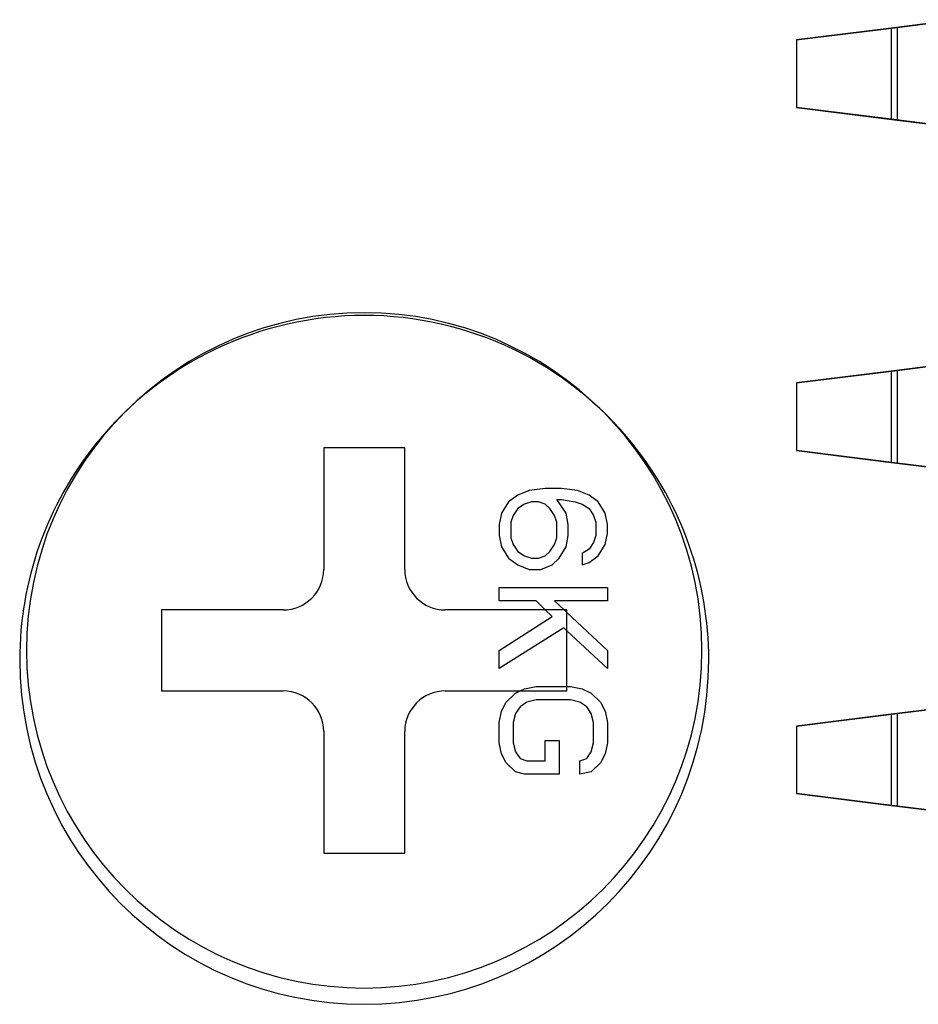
# Model space of a CAD drawing. Header units: millimetres. Extents: x 0 to 1524, y 0 to 1016.
# Tile 283 of 352: x 1385 to 1392, y 393 to 400. Entities that reach past the tile are written whole.
import ezdxf

# ---------------------------------------------------------------- set-up
doc = ezdxf.new("R2010")
doc.units = ezdxf.units.MM
doc.header["$LTSCALE"] = 83.82
doc.layers.get('0').update_dxf_attribs({"linetype": 'CONTINUOUS'})
doc.layers.add('02___PRT_ALL_AXES', color=7, linetype='CONTINUOUS')
doc.layers.add('03___PRT_ALL_CURVES', color=7, linetype='CONTINUOUS')

msp = doc.modelspace()

# ---------------------------------------------------------------- linework, layer by layer
at = {"color": 6, "linetype": 'CONTINUOUS'}
for p, q in [((1392.1654, 399.9467), (1391.6654, 399.8842)), ((1391.6654, 399.8842), (1392.1654, 399.9467)), ((1392.1654, 399.9467), (1391.6654, 399.8842)), ((1391.6654, 399.8842), (1392.1654, 399.9467)), ((1392.1654, 399.9467), (1391.6654, 399.8842)), ((1391.6654, 399.8842), (1392.1654, 399.9467)), ((1392.1654, 399.9467), (1391.6654, 399.8842)), ((1391.6654, 399.8842), (1392.1654, 399.9467)), ((1391.7093, 399.8896), (1392.1654, 399.9467)), ((1392.1654, 399.9467), (1391.7093, 399.8896)), ((1391.7093, 399.8896), (1392.1654, 399.9467)), ((1392.1654, 399.9467), (1391.7093, 399.8896)), ((1391.7093, 399.8896), (1392.1654, 399.9467)), ((1392.1654, 399.9467), (1391.7093, 399.8896)), ((1391.7093, 399.8896), (1392.1654, 399.9467)), ((1392.1654, 399.9467), (1391.7093, 399.8896)), ((1391.7093, 399.8896), (1390.9654, 399.7967)), ((1390.9654, 399.7967), (1391.7093, 399.8896)), ((1391.7093, 399.8896), (1390.9654, 399.7967)), ((1390.9654, 399.7967), (1391.7093, 399.8896)), ((1391.7093, 399.8896), (1390.9654, 399.7967)), ((1390.9654, 399.7967), (1391.7093, 399.8896)), ((1391.7093, 399.8896), (1390.9654, 399.7967)), ((1390.9654, 399.7967), (1391.7093, 399.8896)), ((1390.9654, 399.7967), (1391.6654, 399.8842)), ((1391.6654, 399.8842), (1390.9654, 399.7967)), ((1390.9654, 399.7967), (1391.6654, 399.8842)), ((1391.6654, 399.8842), (1390.9654, 399.7967)), ((1390.9654, 399.7967), (1391.6654, 399.8842)), ((1391.6654, 399.8842), (1390.9654, 399.7967)), ((1390.9654, 399.7967), (1391.6654, 399.8842)), ((1391.6654, 399.8842), (1390.9654, 399.7967)), ((1391.6654, 399.8842), (1391.6654, 399.2092)), ((1391.6654, 399.8842), (1391.6654, 399.2092)), ((1391.6654, 399.8842), (1391.6654, 399.2092)), ((1391.6654, 399.8842), (1391.6654, 399.2092)), ((1391.6654, 399.8842), (1391.6654, 399.2092)), ((1391.6654, 399.8842), (1391.6654, 399.2092)), ((1391.6654, 399.8842), (1391.6654, 399.2092)), ((1391.6654, 399.8842), (1391.6654, 399.2092)), ((1391.7093, 399.8896), (1391.7093, 399.2037)), ((1391.7093, 399.8896), (1391.7093, 399.2037)), ((1391.7093, 399.8896), (1391.7093, 399.2037)), ((1391.7093, 399.8896), (1391.7093, 399.2037)), ((1391.7093, 399.8896), (1391.7093, 399.2037)), ((1391.7093, 399.8896), (1391.7093, 399.2037)), ((1391.7093, 399.8896), (1391.7093, 399.2037)), ((1391.7093, 399.8896), (1391.7093, 399.2037)), ((1390.9654, 399.7967), (1390.9654, 399.2967)), ((1390.9654, 399.7967), (1390.9654, 399.2967)), ((1390.9654, 399.7967), (1390.9654, 399.2967)), ((1390.9654, 399.7967), (1390.9654, 399.2967)), ((1390.9654, 399.7967), (1390.9654, 399.2967)), ((1390.9654, 399.7967), (1390.9654, 399.2967)), ((1390.9654, 399.7967), (1390.9654, 399.2967)), ((1390.9654, 399.7967), (1390.9654, 399.2967)), ((1390.9654, 399.7967), (1390.9654, 399.2967)), ((1390.9654, 399.7967), (1390.9654, 399.2967)), ((1390.9654, 399.7967), (1390.9654, 399.2967)), ((1390.9654, 399.7967), (1390.9654, 399.2967)), ((1390.9654, 399.7967), (1390.9654, 399.2967)), ((1390.9654, 399.7967), (1390.9654, 399.2967)), ((1390.9654, 399.7967), (1390.9654, 399.2967)), ((1390.9654, 399.7967), (1390.9654, 399.2967)), ((1391.6654, 399.2092), (1390.9654, 399.2967)), ((1390.9654, 399.2967), (1391.7093, 399.2037)), ((1391.7093, 399.2037), (1390.9654, 399.2967)), ((1390.9654, 399.2967), (1391.6654, 399.2092)), ((1391.6654, 399.2092), (1390.9654, 399.2967)), ((1390.9654, 399.2967), (1391.7093, 399.2037)), ((1391.7093, 399.2037), (1390.9654, 399.2967)), ((1390.9654, 399.2967), (1391.6654, 399.2092)), ((1391.6654, 399.2092), (1390.9654, 399.2967)), ((1390.9654, 399.2967), (1391.7093, 399.2037)), ((1391.7093, 399.2037), (1390.9654, 399.2967)), ((1390.9654, 399.2967), (1391.6654, 399.2092)), ((1391.6654, 399.2092), (1390.9654, 399.2967)), ((1390.9654, 399.2967), (1391.7093, 399.2037)), ((1391.7093, 399.2037), (1390.9654, 399.2967)), ((1390.9654, 399.2967), (1391.6654, 399.2092)), ((1391.6654, 399.2092), (1392.1654, 399.1467)), ((1392.1654, 399.1467), (1391.6654, 399.2092)), ((1391.6654, 399.2092), (1392.1654, 399.1467)), ((1392.1654, 399.1467), (1391.6654, 399.2092)), ((1391.6654, 399.2092), (1392.1654, 399.1467)), ((1392.1654, 399.1467), (1391.6654, 399.2092)), ((1391.6654, 399.2092), (1392.1654, 399.1467)), ((1392.1654, 399.1467), (1391.6654, 399.2092)), ((1392.1654, 399.1467), (1391.7093, 399.2037)), ((1391.7093, 399.2037), (1392.1654, 399.1467)), ((1392.1654, 399.1467), (1391.7093, 399.2037)), ((1391.7093, 399.2037), (1392.1654, 399.1467)), ((1392.1654, 399.1467), (1391.7093, 399.2037)), ((1391.7093, 399.2037), (1392.1654, 399.1467)), ((1392.1654, 399.1467), (1391.7093, 399.2037)), ((1391.7093, 399.2037), (1392.1654, 399.1467)), ((1391.6654, 397.3442), (1392.1654, 397.4067)), ((1392.1654, 397.4067), (1391.6654, 397.3442)), ((1391.6654, 397.3442), (1392.1654, 397.4067)), ((1392.1654, 397.4067), (1391.6654, 397.3442)), ((1391.6654, 397.3442), (1392.1654, 397.4067)), ((1392.1654, 397.4067), (1391.6654, 397.3442)), ((1391.6654, 397.3442), (1392.1654, 397.4067)), ((1392.1654, 397.4067), (1391.6654, 397.3442)), ((1392.1654, 397.4067), (1391.7093, 397.3496)), ((1391.7093, 397.3496), (1392.1654, 397.4067)), ((1392.1654, 397.4067), (1391.7093, 397.3496)), ((1391.7093, 397.3496), (1392.1654, 397.4067)), ((1392.1654, 397.4067), (1391.7093, 397.3496)), ((1391.7093, 397.3496), (1392.1654, 397.4067)), ((1392.1654, 397.4067), (1391.7093, 397.3496)), ((1391.7093, 397.3496), (1392.1654, 397.4067)), ((1390.9654, 397.2567), (1391.7093, 397.3496)), ((1391.7093, 397.3496), (1390.9654, 397.2567)), ((1390.9654, 397.2567), (1391.7093, 397.3496)), ((1391.7093, 397.3496), (1390.9654, 397.2567)), ((1390.9654, 397.2567), (1391.7093, 397.3496)), ((1391.7093, 397.3496), (1390.9654, 397.2567)), ((1390.9654, 397.2567), (1391.7093, 397.3496)), ((1391.7093, 397.3496), (1390.9654, 397.2567)), ((1391.6654, 397.3442), (1390.9654, 397.2567)), ((1390.9654, 397.2567), (1391.6654, 397.3442)), ((1391.6654, 397.3442), (1390.9654, 397.2567)), ((1390.9654, 397.2567), (1391.6654, 397.3442)), ((1391.6654, 397.3442), (1390.9654, 397.2567)), ((1390.9654, 397.2567), (1391.6654, 397.3442)), ((1391.6654, 397.3442), (1390.9654, 397.2567)), ((1390.9654, 397.2567), (1391.6654, 397.3442)), ((1391.6654, 397.3442), (1391.6654, 396.6692)), ((1391.6654, 397.3442), (1391.6654, 396.6692)), ((1391.6654, 397.3442), (1391.6654, 396.6692)), ((1391.6654, 397.3442), (1391.6654, 396.6692)), ((1391.6654, 397.3442), (1391.6654, 396.6692)), ((1391.6654, 397.3442), (1391.6654, 396.6692)), ((1391.6654, 397.3442), (1391.6654, 396.6692)), ((1391.6654, 397.3442), (1391.6654, 396.6692)), ((1391.7093, 397.3496), (1391.7093, 396.6637)), ((1391.7093, 397.3496), (1391.7093, 396.6637)), ((1391.7093, 397.3496), (1391.7093, 396.6637)), ((1391.7093, 397.3496), (1391.7093, 396.6637)), ((1391.7093, 397.3496), (1391.7093, 396.6637)), ((1391.7093, 397.3496), (1391.7093, 396.6637)), ((1391.7093, 397.3496), (1391.7093, 396.6637)), ((1391.7093, 397.3496), (1391.7093, 396.6637)), ((1390.9654, 397.2567), (1390.9654, 396.7567)), ((1390.9654, 397.2567), (1390.9654, 396.7567)), ((1390.9654, 397.2567), (1390.9654, 396.7567)), ((1390.9654, 397.2567), (1390.9654, 396.7567)), ((1390.9654, 397.2567), (1390.9654, 396.7567)), ((1390.9654, 397.2567), (1390.9654, 396.7567)), ((1390.9654, 397.2567), (1390.9654, 396.7567)), ((1390.9654, 397.2567), (1390.9654, 396.7567)), ((1390.9654, 397.2567), (1390.9654, 396.7567)), ((1390.9654, 397.2567), (1390.9654, 396.7567)), ((1390.9654, 397.2567), (1390.9654, 396.7567)), ((1390.9654, 397.2567), (1390.9654, 396.7567)), ((1390.9654, 397.2567), (1390.9654, 396.7567)), ((1390.9654, 397.2567), (1390.9654, 396.7567)), ((1390.9654, 397.2567), (1390.9654, 396.7567)), ((1390.9654, 397.2567), (1390.9654, 396.7567)), ((1391.7093, 396.6637), (1390.9654, 396.7567)), ((1390.9654, 396.7567), (1391.6654, 396.6692)), ((1390.9654, 396.7567), (1391.7093, 396.6637)), ((1391.6654, 396.6692), (1390.9654, 396.7567)), ((1391.7093, 396.6637), (1390.9654, 396.7567)), ((1390.9654, 396.7567), (1391.6654, 396.6692)), ((1390.9654, 396.7567), (1391.7093, 396.6637)), ((1391.6654, 396.6692), (1390.9654, 396.7567)), ((1391.7093, 396.6637), (1390.9654, 396.7567)), ((1390.9654, 396.7567), (1391.6654, 396.6692)), ((1390.9654, 396.7567), (1391.7093, 396.6637)), ((1391.6654, 396.6692), (1390.9654, 396.7567)), ((1391.7093, 396.6637), (1390.9654, 396.7567)), ((1390.9654, 396.7567), (1391.6654, 396.6692)), ((1390.9654, 396.7567), (1391.7093, 396.6637)), ((1391.6654, 396.6692), (1390.9654, 396.7567)), ((1392.1654, 396.6067), (1391.6654, 396.6692)), ((1391.6654, 396.6692), (1392.1654, 396.6067)), ((1392.1654, 396.6067), (1391.6654, 396.6692)), ((1391.6654, 396.6692), (1392.1654, 396.6067)), ((1392.1654, 396.6067), (1391.6654, 396.6692)), ((1391.6654, 396.6692), (1392.1654, 396.6067)), ((1392.1654, 396.6067), (1391.6654, 396.6692)), ((1391.6654, 396.6692), (1392.1654, 396.6067)), ((1391.7093, 396.6637), (1392.1654, 396.6067)), ((1392.1654, 396.6067), (1391.7093, 396.6637)), ((1391.7093, 396.6637), (1392.1654, 396.6067)), ((1392.1654, 396.6067), (1391.7093, 396.6637)), ((1391.7093, 396.6637), (1392.1654, 396.6067)), ((1392.1654, 396.6067), (1391.7093, 396.6637)), ((1391.7093, 396.6637), (1392.1654, 396.6067)), ((1392.1654, 396.6067), (1391.7093, 396.6637)), ((1392.1654, 394.8667), (1391.6654, 394.8042)), ((1391.6654, 394.8042), (1392.1654, 394.8667)), ((1392.1654, 394.8667), (1391.6654, 394.8042)), ((1391.6654, 394.8042), (1392.1654, 394.8667)), ((1392.1654, 394.8667), (1391.6654, 394.8042)), ((1391.6654, 394.8042), (1392.1654, 394.8667)), ((1392.1654, 394.8667), (1391.6654, 394.8042)), ((1391.6654, 394.8042), (1392.1654, 394.8667)), ((1391.7093, 394.8096), (1392.1654, 394.8667)), ((1392.1654, 394.8667), (1391.7093, 394.8096)), ((1391.7093, 394.8096), (1392.1654, 394.8667)), ((1392.1654, 394.8667), (1391.7093, 394.8096)), ((1391.7093, 394.8096), (1392.1654, 394.8667)), ((1392.1654, 394.8667), (1391.7093, 394.8096)), ((1391.7093, 394.8096), (1392.1654, 394.8667)), ((1392.1654, 394.8667), (1391.7093, 394.8096)), ((1391.7093, 394.8096), (1390.9654, 394.7167)), ((1390.9654, 394.7167), (1391.7093, 394.8096)), ((1391.7093, 394.8096), (1390.9654, 394.7167)), ((1390.9654, 394.7167), (1391.7093, 394.8096)), ((1391.7093, 394.8096), (1390.9654, 394.7167)), ((1390.9654, 394.7167), (1391.7093, 394.8096)), ((1391.7093, 394.8096), (1390.9654, 394.7167)), ((1390.9654, 394.7167), (1391.7093, 394.8096)), ((1390.9654, 394.7167), (1391.6654, 394.8042)), ((1391.6654, 394.8042), (1390.9654, 394.7167)), ((1390.9654, 394.7167), (1391.6654, 394.8042)), ((1391.6654, 394.8042), (1390.9654, 394.7167)), ((1390.9654, 394.7167), (1391.6654, 394.8042)), ((1391.6654, 394.8042), (1390.9654, 394.7167)), ((1390.9654, 394.7167), (1391.6654, 394.8042)), ((1391.6654, 394.8042), (1390.9654, 394.7167)), ((1391.6654, 394.8042), (1391.6654, 394.1292)), ((1391.6654, 394.8042), (1391.6654, 394.1292)), ((1391.6654, 394.8042), (1391.6654, 394.1292)), ((1391.6654, 394.8042), (1391.6654, 394.1292)), ((1391.6654, 394.8042), (1391.6654, 394.1292)), ((1391.6654, 394.8042), (1391.6654, 394.1292)), ((1391.6654, 394.8042), (1391.6654, 394.1292)), ((1391.6654, 394.8042), (1391.6654, 394.1292)), ((1391.7093, 394.8096), (1391.7093, 394.1237)), ((1391.7093, 394.8096), (1391.7093, 394.1237)), ((1391.7093, 394.8096), (1391.7093, 394.1237)), ((1391.7093, 394.8096), (1391.7093, 394.1237)), ((1391.7093, 394.8096), (1391.7093, 394.1237)), ((1391.7093, 394.8096), (1391.7093, 394.1237)), ((1391.7093, 394.8096), (1391.7093, 394.1237)), ((1391.7093, 394.8096), (1391.7093, 394.1237)), ((1390.9654, 394.7167), (1390.9654, 394.2167)), ((1390.9654, 394.7167), (1390.9654, 394.2167)), ((1390.9654, 394.7167), (1390.9654, 394.2167)), ((1390.9654, 394.7167), (1390.9654, 394.2167)), ((1390.9654, 394.7167), (1390.9654, 394.2167)), ((1390.9654, 394.7167), (1390.9654, 394.2167)), ((1390.9654, 394.7167), (1390.9654, 394.2167)), ((1390.9654, 394.7167), (1390.9654, 394.2167)), ((1390.9654, 394.7167), (1390.9654, 394.2167)), ((1390.9654, 394.7167), (1390.9654, 394.2167)), ((1390.9654, 394.7167), (1390.9654, 394.2167)), ((1390.9654, 394.7167), (1390.9654, 394.2167)), ((1390.9654, 394.7167), (1390.9654, 394.2167)), ((1390.9654, 394.7167), (1390.9654, 394.2167)), ((1390.9654, 394.7167), (1390.9654, 394.2167)), ((1390.9654, 394.7167), (1390.9654, 394.2167)), ((1391.6654, 394.1292), (1390.9654, 394.2167)), ((1390.9654, 394.2167), (1391.7093, 394.1237)), ((1391.7093, 394.1237), (1390.9654, 394.2167)), ((1390.9654, 394.2167), (1391.6654, 394.1292)), ((1391.6654, 394.1292), (1390.9654, 394.2167)), ((1390.9654, 394.2167), (1391.7093, 394.1237)), ((1391.7093, 394.1237), (1390.9654, 394.2167)), ((1390.9654, 394.2167), (1391.6654, 394.1292)), ((1391.6654, 394.1292), (1390.9654, 394.2167)), ((1390.9654, 394.2167), (1391.7093, 394.1237)), ((1391.7093, 394.1237), (1390.9654, 394.2167)), ((1390.9654, 394.2167), (1391.6654, 394.1292)), ((1391.6654, 394.1292), (1390.9654, 394.2167)), ((1390.9654, 394.2167), (1391.7093, 394.1237)), ((1391.7093, 394.1237), (1390.9654, 394.2167)), ((1390.9654, 394.2167), (1391.6654, 394.1292)), ((1391.6654, 394.1292), (1392.1654, 394.0667)), ((1392.1654, 394.0667), (1391.6654, 394.1292)), ((1391.6654, 394.1292), (1392.1654, 394.0667)), ((1392.1654, 394.0667), (1391.6654, 394.1292)), ((1391.6654, 394.1292), (1392.1654, 394.0667)), ((1392.1654, 394.0667), (1391.6654, 394.1292)), ((1391.6654, 394.1292), (1392.1654, 394.0667)), ((1392.1654, 394.0667), (1391.6654, 394.1292)), ((1392.1654, 394.0667), (1391.7093, 394.1237)), ((1391.7093, 394.1237), (1392.1654, 394.0667)), ((1392.1654, 394.0667), (1391.7093, 394.1237)), ((1391.7093, 394.1237), (1392.1654, 394.0667)), ((1392.1654, 394.0667), (1391.7093, 394.1237)), ((1391.7093, 394.1237), (1392.1654, 394.0667)), ((1392.1654, 394.0667), (1391.7093, 394.1237)), ((1391.7093, 394.1237), (1392.1654, 394.0667))]:
    msp.add_line(p, q, dxfattribs=at)
at = {"color": 7, "linetype": 'CONTINUOUS'}
for p, q in [((1388.0654, 396.7767), (1387.4654, 396.7767)), ((1387.4654, 396.7767), (1387.4654, 395.8767)), ((1388.0654, 395.8767), (1388.0654, 396.7767)), ((1387.1654, 395.5767), (1386.2654, 395.5767)), ((1386.2654, 395.5767), (1386.2654, 394.9767)), ((1389.2654, 395.5767), (1388.3654, 395.5767)), ((1389.2654, 394.9767), (1389.2654, 395.5767)), ((1386.2654, 394.9767), (1387.1654, 394.9767)), ((1388.3654, 394.9767), (1389.2654, 394.9767)), ((1387.4654, 394.6767), (1387.4654, 393.7767)), ((1388.0654, 393.7767), (1388.0654, 394.6767)), ((1387.4654, 393.7767), (1388.0654, 393.7767))]:
    msp.add_line(p, q, dxfattribs=at)
for centre, radius, start, end in [((1387.7654, 395.2067), 2.5502, 90.00021, 141.16993), ((1387.7654, 395.2067), 2.5502, 38.78804, 90.00021), ((1387.7654, 395.2067), 2.5502, 141.16993, 180), ((1387.7654, 395.2067), 2.5502, 0, 38.78804), ((1387.1654, 395.8767), 0.3, 270, 360), ((1388.3654, 395.8767), 0.3, 180, 270), ((1387.7654, 395.2067), 2.5502, 180, 360), ((1387.1654, 394.6767), 0.3, 0, 90), ((1388.3654, 394.6767), 0.3, 90, 180)]:
    msp.add_arc(centre, radius, start, end, dxfattribs=at)
at = {"layer": '02___PRT_ALL_AXES', "color": 7, "linetype": 'CONTINUOUS'}
for start, end in [(90, 270), (270, 90)]:
    msp.add_arc((1387.7654, 395.2767), 2.5, start, end, dxfattribs=at)
at = {"layer": '03___PRT_ALL_CURVES', "color": 40, "linetype": 'CONTINUOUS'}
for p, q in [((1388.9867, 396.46), (1388.9015, 396.4267)), ((1389.1058, 396.4767), (1388.9867, 396.46)), ((1389.2249, 396.4767), (1389.1058, 396.4767)), ((1389.3441, 396.46), (1389.2249, 396.4767)), ((1389.4292, 396.4267), (1389.3441, 396.46)), ((1388.8335, 396.3767), (1388.7824, 396.2933)), ((1388.9015, 396.4267), (1388.8335, 396.3767)), ((1389.0037, 396.3767), (1388.9526, 396.36)), ((1389.0547, 396.3767), (1389.0037, 396.3767)), ((1389.1058, 396.36), (1389.0547, 396.3767)), ((1389.259, 396.2933), (1389.1909, 396.3933)), ((1389.1909, 396.3933), (1389.2249, 396.3933)), ((1389.2249, 396.3933), (1389.3271, 396.3767)), ((1389.3271, 396.3767), (1389.3781, 396.36)), ((1389.4973, 396.3767), (1389.4292, 396.4267)), ((1389.5484, 396.2933), (1389.4973, 396.3767)), ((1388.9015, 396.3267), (1388.8675, 396.2767)), ((1388.9526, 396.36), (1388.9015, 396.3267)), ((1389.1398, 396.3267), (1389.1058, 396.36)), ((1389.1739, 396.2767), (1389.1398, 396.3267)), ((1389.3781, 396.36), (1389.4292, 396.3267)), ((1389.4292, 396.3267), (1389.4632, 396.2767)), ((1388.7824, 396.2933), (1388.7654, 396.21)), ((1388.8675, 396.2767), (1388.8505, 396.2267)), ((1388.8505, 396.2267), (1388.8505, 396.11)), ((1389.1909, 396.2267), (1389.1739, 396.2767)), ((1389.1909, 396.11), (1389.1909, 396.2267)), ((1389.276, 396.21), (1389.259, 396.2933)), ((1389.4632, 396.2767), (1389.4803, 396.2267)), ((1389.4803, 396.2267), (1389.4803, 396.1267)), ((1389.5654, 396.21), (1389.5484, 396.2933)), ((1388.7654, 396.21), (1388.7654, 396.1267)), ((1389.276, 396.1267), (1389.276, 396.21)), ((1389.5654, 396.1433), (1389.5654, 396.21)), ((1388.7654, 396.1267), (1388.7824, 396.0433)), ((1388.8505, 396.11), (1388.8675, 396.06)), ((1389.1739, 396.06), (1389.1909, 396.11)), ((1389.259, 396.0433), (1389.276, 396.1267)), ((1389.4803, 396.1267), (1389.4632, 396.0767)), ((1389.5484, 396.06), (1389.5654, 396.1433)), ((1388.7824, 396.0433), (1388.8335, 395.96)), ((1388.8675, 396.06), (1388.9015, 396.01)), ((1388.9015, 396.01), (1388.9526, 395.9767)), ((1389.1058, 395.9767), (1389.1398, 396.01)), ((1389.1398, 396.01), (1389.1739, 396.06)), ((1389.2079, 395.96), (1389.259, 396.0433)), ((1389.4292, 396.0267), (1389.3781, 395.9933)), ((1389.4632, 396.0767), (1389.4292, 396.0267)), ((1389.4973, 395.9767), (1389.5484, 396.06)), ((1388.8335, 395.96), (1388.9015, 395.91)), ((1388.9526, 395.9767), (1389.0037, 395.96)), ((1389.0037, 395.96), (1389.0547, 395.96)), ((1389.0547, 395.96), (1389.1058, 395.9767)), ((1389.1569, 395.91), (1389.2079, 395.96)), ((1389.3781, 395.9933), (1389.3781, 395.91)), ((1389.4292, 395.9267), (1389.4973, 395.9767)), ((1388.9015, 395.91), (1388.9867, 395.8767)), ((1388.9867, 395.8767), (1389.0718, 395.8767)), ((1389.0718, 395.8767), (1389.1569, 395.91)), ((1389.3781, 395.91), (1389.4292, 395.9267)), ((1388.7654, 395.7433), (1389.5654, 395.7433)), ((1388.7654, 395.6433), (1388.7654, 395.7433)), ((1389.5654, 395.7433), (1389.5654, 395.6433)), ((1389.0377, 395.6433), (1388.7654, 395.6433)), ((1389.1058, 395.5767), (1389.0377, 395.6433)), ((1389.1739, 395.6433), (1389.2451, 395.5767)), ((1389.5654, 395.6433), (1389.1739, 395.6433)), ((1389.1569, 395.5267), (1389.1058, 395.5767)), ((1389.2451, 395.5767), (1389.2559, 395.5665)), ((1388.7654, 395.2767), (1389.1569, 395.5267)), ((1389.2559, 395.5665), (1389.2654, 395.5576)), ((1389.2654, 395.5576), (1389.5654, 395.2767)), ((1389.242, 395.4433), (1388.7654, 395.1433)), ((1389.2654, 395.4216), (1389.242, 395.4433)), ((1389.5654, 395.1433), (1389.2654, 395.4216)), ((1388.7654, 395.1433), (1388.7654, 395.2767)), ((1389.5654, 395.2767), (1389.5654, 395.1433)), ((1388.9186, 394.9767), (1388.9526, 394.9933)), ((1388.9526, 394.9933), (1389.0377, 395.01)), ((1389.0377, 395.01), (1389.2654, 395.01)), ((1389.2654, 395.01), (1389.293, 395.01)), ((1389.293, 395.01), (1389.3781, 394.9933)), ((1389.3781, 394.9933), (1389.4462, 394.96)), ((1388.8164, 394.8933), (1388.8845, 394.96)), ((1388.8845, 394.96), (1388.9186, 394.9767)), ((1389.4462, 394.96), (1389.5143, 394.8933)), ((1388.7824, 394.8267), (1388.8164, 394.8933)), ((1388.9186, 394.86), (1388.8845, 394.81)), ((1388.9696, 394.8933), (1388.9186, 394.86)), ((1389.0377, 394.91), (1388.9696, 394.8933)), ((1389.293, 394.91), (1389.0377, 394.91)), ((1389.3611, 394.8933), (1389.293, 394.91)), ((1389.4122, 394.86), (1389.3611, 394.8933)), ((1389.4462, 394.81), (1389.4122, 394.86)), ((1389.5143, 394.8933), (1389.5484, 394.8267)), ((1388.7654, 394.7433), (1388.7824, 394.8267)), ((1388.8845, 394.81), (1388.8675, 394.7433)), ((1389.4632, 394.7433), (1389.4462, 394.81)), ((1389.5484, 394.8267), (1389.5654, 394.7433)), ((1388.7654, 394.5933), (1388.7654, 394.7433)), ((1388.8675, 394.7433), (1388.8675, 394.5933)), ((1389.4632, 394.5933), (1389.4632, 394.7433)), ((1389.5654, 394.7433), (1389.5654, 394.5933)), ((1388.7824, 394.51), (1388.7654, 394.5933)), ((1388.8675, 394.5933), (1388.8845, 394.5267)), ((1389.1058, 394.61), (1389.2079, 394.61)), ((1389.1058, 394.46), (1389.1058, 394.61)), ((1389.2079, 394.61), (1389.2079, 394.36)), ((1389.4462, 394.5267), (1389.4632, 394.5933)), ((1389.5654, 394.5933), (1389.5484, 394.51)), ((1388.8164, 394.4433), (1388.7824, 394.51)), ((1388.8845, 394.5267), (1388.9186, 394.4767)), ((1388.9186, 394.4767), (1388.9696, 394.46)), ((1389.3611, 394.46), (1389.4122, 394.4767)), ((1389.4122, 394.4767), (1389.4462, 394.5267)), ((1389.5484, 394.51), (1389.5143, 394.4433)), ((1388.8845, 394.3767), (1388.8164, 394.4433)), ((1388.9696, 394.46), (1389.1058, 394.46)), ((1389.3611, 394.36), (1389.3611, 394.46)), ((1389.5143, 394.4433), (1389.4462, 394.3767)), ((1388.9526, 394.36), (1388.8845, 394.3767)), ((1389.2079, 394.36), (1388.9526, 394.36)), ((1389.4462, 394.3767), (1389.3611, 394.36))]:
    msp.add_line(p, q, dxfattribs=at)

doc.saveas('drawing.dxf')
